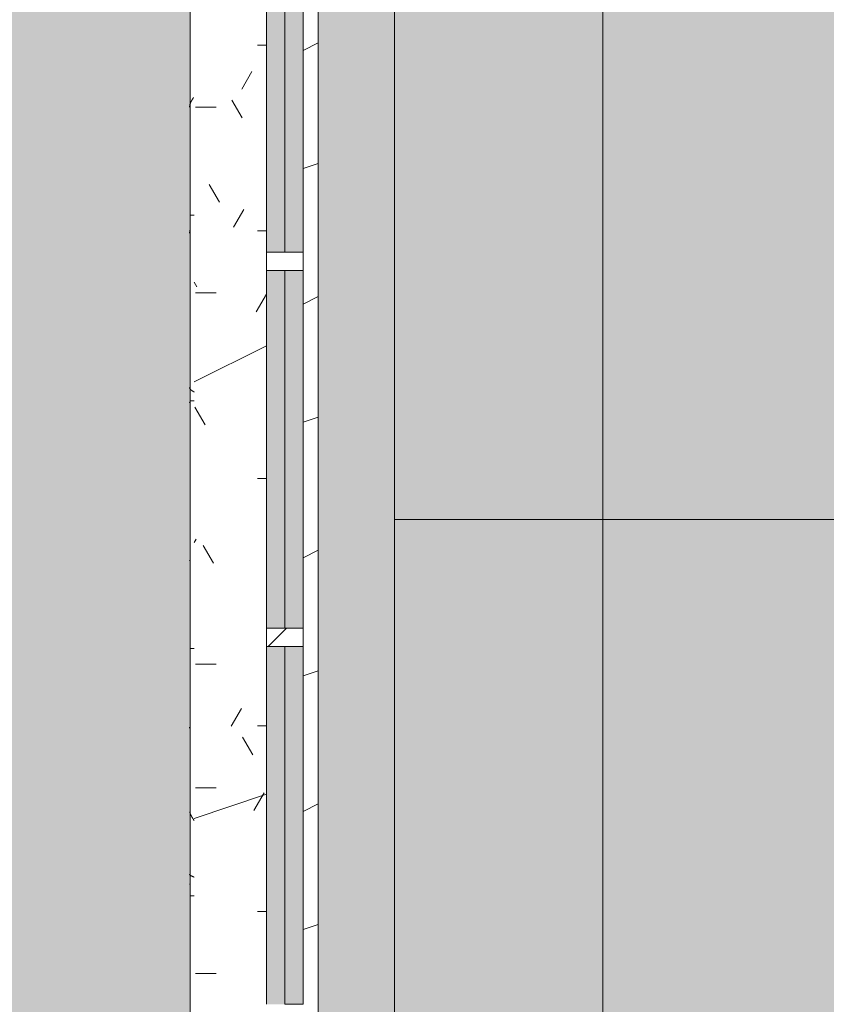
# Model space of a CAD drawing. Header units: millimetres. Extents: x -18260 to 188148, y -14086 to 2351883.
# Tile 276 of 592: x 34854 to 36177, y -4648 to -3032. Entities that reach past the tile are written whole.
import ezdxf

# ---------------------------------------------------------------- set-up
doc = ezdxf.new("R2010")
doc.units = ezdxf.units.MM
for name, color, linetype, lineweight in [('A-FLOR', 192, 'Continuous', 18), ('A-FLOR-PATT', 8, 'Continuous', 18), ('A-GLAZ', 151, 'Continuous', 9), ('A-GLAZ-SILL', 1, 'Continuous', 9), ('A-WALL', 113, 'Continuous', 18), ('A-WALL-PATT', 111, 'Continuous', 25)]:
    doc.layers.add(name, color=color, linetype=linetype, lineweight=lineweight)
pattern_1 = [(315, (3428.34, -16549.1), (449.013, 449.013), []), (315, (3428.34, -16707.9), (898.026, 0), []), (315, (3428.34, -16390.4), (898.026, 0), [])]

# ---------------------------------------------------------------- blocks, each defined once
blk = doc.blocks.new('FP_105-PLANTA DE IMPERMEABILIZAÇÃO - 1 PAV_')
at = {"layer": 'A-GLAZ-SILL', "lineweight": 5}
for p, q in [((-1022.9, 108.6), (-1023, 108.7)), ((-1022.7, 108.6), (-1022.9, 108.6)), ((-1022.6, 108.5), (-1022.7, 108.6)), ((-1022.5, 108.4), (-1022.6, 108.5)), ((-1022.4, 108.3), (-1022.5, 108.4)), ((-1022.3, 108.1), (-1022.4, 108.3)), ((-1022.2, 108), (-1022.3, 108.1)), ((-1022, 107.8), (-1022.2, 108)), ((-1021.9, 107.6), (-1022, 107.8)), ((-766.7, 108.7), (-766.9, 108.7)), ((-766.5, 108.7), (-766.7, 108.7)), ((-766.2, 108.6), (-766.5, 108.7)), ((-766, 108.6), (-766.2, 108.6)), ((-765.8, 108.6), (-766, 108.6)), ((-765.6, 108.6), (-765.8, 108.6)), ((-765.4, 108.6), (-765.6, 108.6)), ((-765.2, 108.6), (-765.4, 108.6)), ((-491.3, 108.7), (-491.1, 108.7)), ((-491.1, 108.7), (-490.8, 108.7)), ((-232.3, 108.6), (-232.5, 108.7)), ((-232.2, 108.6), (-232.3, 108.6)), ((-232.1, 108.6), (-232.2, 108.6)), ((-232, 108.5), (-232.1, 108.6)), ((-231.8, 108.5), (-232, 108.5)), ((-231.7, 108.4), (-231.8, 108.5)), ((-231.6, 108.3), (-231.7, 108.4)), ((-231.5, 108.2), (-231.6, 108.3)), ((-231.3, 108.1), (-231.5, 108.2)), ((-231.2, 108), (-231.3, 108.1)), ((-231.1, 107.9), (-231.2, 108)), ((-231, 107.7), (-231.1, 107.9)), ((-230.8, 107.6), (-231, 107.7)), ((-230.7, 107.4), (-230.8, 107.6)), ((46.2, 108.7), (45.9, 108.7)), ((46.4, 108.7), (46.2, 108.7)), ((46.6, 108.6), (46.4, 108.7)), ((46.8, 108.6), (46.6, 108.6)), ((47.1, 108.6), (46.8, 108.6)), ((47.3, 108.6), (47.1, 108.6)), ((47.5, 108.6), (47.3, 108.6)), ((47.7, 108.5), (47.5, 108.6)), ((47.9, 108.5), (47.7, 108.5)), ((48.2, 108.5), (47.9, 108.5)), ((48.4, 108.5), (48.2, 108.5)), ((48.6, 108.4), (48.4, 108.5)), ((48.8, 108.4), (48.6, 108.4)), ((49, 108.3), (48.8, 108.4)), ((49.3, 108.3), (49, 108.3)), ((49.5, 108.2), (49.3, 108.3)), ((49.7, 108.2), (49.5, 108.2)), ((49.9, 108.1), (49.7, 108.2)), ((50.2, 108.1), (49.9, 108.1)), ((50.4, 108), (50.2, 108.1)), ((50.6, 108), (50.4, 108)), ((50.8, 107.9), (50.6, 108)), ((51, 107.8), (50.8, 107.9)), ((51.3, 107.8), (51, 107.8)), ((51.5, 107.7), (51.3, 107.8)), ((51.7, 107.6), (51.5, 107.7)), ((51.9, 107.5), (51.7, 107.6))]:
    blk.add_line(p, q, dxfattribs=at)
blk = doc.blocks.new('CC_PEITORIL - PEITORIL-3910250-PLANTA DE IMPERMEABILIZAÇÃO - 1 PAV_')
at = {"layer": 'A-GLAZ', "color": 90, "lineweight": 5}
blk.add_blockref('FP_105-PLANTA DE IMPERMEABILIZAÇÃO - 1 PAV_', (0, 0), dxfattribs=at)
blk = doc.blocks.new('CC_JANELA MAXIM-AR_4 FOLHAS VIDRO - 2_50 x 1_20-4042580-PLANTA DE IMPERMEABILIZAÇÃO - 1 PAV_')
at = {"layer": 'A-GLAZ', "lineweight": 5}
h = blk.add_hatch(dxfattribs=at)
h.set_pattern_fill('FP_155', color=256, style=0, pattern_type=2)
h.set_pattern_definition(pattern_1)
h.paths.add_polyline_path([(-1250, -57.5), (-1250, -77.5), (-1220, -77.5), (-1220, -17.5), (-1250, -17.5), (-1250, -57.5)])
h.paths.add_polyline_path([(1220, -47.5), (1220, -77.5), (1250, -77.5), (1250, -17.5), (1220, -17.5)])
h = blk.add_hatch(color=251, dxfattribs=at)
h.paths.add_polyline_path([(-1220, -17.5), (-1220, -47.5), (-632.5, -47.5), (-632.5, -17.5), (-1170, -17.5)])
h.paths.add_polyline_path([(-602.5, -17.5), (-602.5, -47.5), (-15, -47.5), (-15, -17.5), (-521.6, -17.5)])
h.paths.add_polyline_path([(15, -47.5), (602.5, -47.5), (602.5, -17.5), (15, -17.5)])
h.paths.add_polyline_path([(632.5, -47.5), (1220, -47.5), (1220, -17.5), (632.5, -17.5)])
h = blk.add_hatch(dxfattribs=at)
h.set_pattern_fill('FP_155', color=256, style=0, pattern_type=2)
h.set_pattern_definition(pattern_1)
h.paths.add_polyline_path([(-632.5, -57.5), (-632.5, -77.5), (-602.5, -77.5), (-602.5, -17.5), (-632.5, -17.5), (-632.5, -47.5)])
for points in [[(-1220, -77.5), (-632.5, -77.5), (-632.5, -47.5), (-1220, -47.5), (-1220, -75.6)], [(-602.5, -77.5), (-15, -77.5), (-15, -47.5), (-602.5, -47.5), (-602.5, -57.5)], [(15, -77.5), (602.5, -77.5), (602.5, -47.5), (15, -47.5), (15, -57.5)]]:
    blk.add_hatch(color=251, dxfattribs=at).paths.add_polyline_path(points)
at = {"layer": 'A-GLAZ', "color": 90, "lineweight": 5}
for p, q in [((-632.5, -17.5), (-1220, -17.5)), ((-15, -17.5), (-602.5, -17.5)), ((602.5, -17.5), (15, -17.5)), ((-1220, -77.5), (-1220, -47.5)), ((-632.5, -47.5), (-1220, -47.5)), ((-632.5, -77.5), (-632.5, -47.5)), ((-15, -47.5), (-602.5, -47.5)), ((-602.5, -47.5), (-602.5, -77.5)), ((-15, -77.5), (-15, -47.5)), ((602.5, -47.5), (15, -47.5)), ((15, -47.5), (15, -77.5)), ((-1220, -77.5), (-632.5, -77.5)), ((-602.5, -77.5), (-15, -77.5)), ((15, -77.5), (602.5, -77.5))]:
    blk.add_line(p, q, dxfattribs=at)
at = {"layer": 'A-GLAZ', "color": 130}
for p, q in [((-602.5, -17.5), (-632.5, -17.5)), ((-632.5, -17.5), (-632.5, -47.5)), ((-602.5, -47.5), (-602.5, -17.5)), ((15, -17.5), (-15, -17.5)), ((-15, -17.5), (-15, -47.5)), ((15, -47.5), (15, -17.5)), ((-632.5, -77.5), (-602.5, -77.5)), ((-15, -77.5), (15, -77.5))]:
    blk.add_line(p, q, dxfattribs=at)
blk = doc.blocks.new('FP_211-PLANTA DE IMPERMEABILIZAÇÃO - 1 PAV_')
at = {"layer": 'A-GLAZ-SILL', "color": 90, "lineweight": 5}
blk.add_line((1275, 107.5), (-1275, 107.5), dxfattribs=at)
at = {"layer": 'A-GLAZ-SILL', "lineweight": 5}
for p, q in [((-1042.1, 101), (-1042.1, 106.4)), ((-1011.3, 101.3), (-1011.4, 101)), ((-1011.1, 101.6), (-1011.3, 101.3)), ((-1011, 101.9), (-1011.1, 101.6)), ((-1010.9, 102.2), (-1011, 101.9)), ((-1010.8, 102.5), (-1010.9, 102.2)), ((-1010.6, 102.7), (-1010.8, 102.5)), ((-1010.5, 103), (-1010.6, 102.7)), ((-1010.4, 103.3), (-1010.5, 103)), ((-1010.3, 103.6), (-1010.4, 103.3)), ((-1010.1, 103.9), (-1010.3, 103.6)), ((-1010, 104.1), (-1010.1, 103.9)), ((-1009.9, 104.4), (-1010, 104.1)), ((-1009.8, 104.7), (-1009.9, 104.4)), ((-1009.6, 104.9), (-1009.8, 104.7)), ((-1009.5, 105.2), (-1009.6, 104.9)), ((-1009.4, 105.4), (-1009.5, 105.2)), ((-1009.3, 105.6), (-1009.4, 105.4)), ((-1009.1, 105.9), (-1009.3, 105.6)), ((-1009, 106.1), (-1009.1, 105.9)), ((-1008.9, 106.3), (-1009, 106.1)), ((-1008.8, 106.5), (-1008.9, 106.3)), ((-1008.6, 106.7), (-1008.8, 106.5)), ((-1008.5, 106.9), (-1008.6, 106.7)), ((-1008.4, 107.1), (-1008.5, 106.9)), ((-1008.3, 107.3), (-1008.4, 107.1)), ((-1008.1, 107.4), (-1008.3, 107.3)), ((-1008, 107.6), (-1008.1, 107.4)), ((-1007.9, 107.7), (-1008, 107.6)), ((-1007.8, 107.9), (-1007.9, 107.7)), ((-1007.6, 108), (-1007.8, 107.9)), ((-1007.5, 108.1), (-1007.6, 108)), ((-1007.4, 108.2), (-1007.5, 108.1)), ((-1007.3, 108.3), (-1007.4, 108.2)), ((-1007.1, 108.4), (-1007.3, 108.3)), ((-1007, 108.5), (-1007.1, 108.4)), ((-1006.9, 108.5), (-1007, 108.5)), ((-1006.8, 108.6), (-1006.9, 108.5)), ((-1006.6, 108.6), (-1006.8, 108.6)), ((-1006.5, 108.6), (-1006.6, 108.6)), ((-1006.4, 108.7), (-1006.5, 108.6)), ((-918.3, 101.1), (-918.5, 101)), ((-918, 101.3), (-918.3, 101.1)), ((-917.8, 101.5), (-918, 101.3)), ((-917.6, 101.6), (-917.8, 101.5)), ((-917.4, 101.8), (-917.6, 101.6)), ((-917.1, 101.9), (-917.4, 101.8)), ((-916.9, 102.1), (-917.1, 101.9)), ((-916.7, 102.2), (-916.9, 102.1)), ((-916.5, 102.4), (-916.7, 102.2)), ((-916.2, 102.5), (-916.5, 102.4)), ((-916, 102.7), (-916.2, 102.5)), ((-915.8, 102.8), (-916, 102.7)), ((-915.6, 103), (-915.8, 102.8)), ((-915.3, 103.1), (-915.6, 103)), ((-915.1, 103.3), (-915.3, 103.1)), ((-914.9, 103.4), (-915.1, 103.3)), ((-914.6, 103.6), (-914.9, 103.4)), ((-914.4, 103.7), (-914.6, 103.6)), ((-914.2, 103.9), (-914.4, 103.7)), ((-914, 104), (-914.2, 103.9)), ((-913.7, 104.1), (-914, 104)), ((-913.5, 104.3), (-913.7, 104.1)), ((-913.3, 104.4), (-913.5, 104.3)), ((-913.1, 104.6), (-913.3, 104.4)), ((-912.8, 104.7), (-913.1, 104.6)), ((-912.6, 104.8), (-912.8, 104.7)), ((-912.4, 105), (-912.6, 104.8)), ((-912.2, 105.1), (-912.4, 105)), ((-911.9, 105.2), (-912.2, 105.1)), ((-911.7, 105.3), (-911.9, 105.2)), ((-911.5, 105.5), (-911.7, 105.3)), ((-911.2, 105.6), (-911.5, 105.5)), ((-911, 105.7), (-911.2, 105.6)), ((-910.8, 105.8), (-911, 105.7)), ((-910.6, 106), (-910.8, 105.8)), ((-910.3, 106.1), (-910.6, 106)), ((-910.1, 106.2), (-910.3, 106.1)), ((-909.9, 106.3), (-910.1, 106.2)), ((-909.7, 106.4), (-909.9, 106.3)), ((-909.4, 106.5), (-909.7, 106.4)), ((-909.2, 106.6), (-909.4, 106.5)), ((-909, 106.7), (-909.2, 106.6)), ((-908.7, 106.8), (-909, 106.7)), ((-908.5, 106.9), (-908.7, 106.8)), ((-908.3, 107), (-908.5, 106.9)), ((-908.1, 107.1), (-908.3, 107)), ((-907.8, 107.2), (-908.1, 107.1)), ((-907.6, 107.3), (-907.8, 107.2)), ((-907.4, 107.4), (-907.6, 107.3)), ((-907.2, 107.5), (-907.4, 107.4)), ((-906.9, 107.6), (-907.2, 107.5)), ((-906.7, 107.6), (-906.9, 107.6)), ((-906.5, 107.7), (-906.7, 107.6)), ((-906.3, 107.8), (-906.5, 107.7)), ((-906, 107.9), (-906.3, 107.8)), ((-905.8, 107.9), (-906, 107.9)), ((-905.6, 108), (-905.8, 107.9)), ((-905.3, 108), (-905.6, 108)), ((-905.1, 108.1), (-905.3, 108)), ((-904.9, 108.2), (-905.1, 108.1)), ((-904.7, 108.2), (-904.9, 108.2)), ((-904.4, 108.3), (-904.7, 108.2)), ((-904.2, 108.3), (-904.4, 108.3)), ((-904, 108.4), (-904.2, 108.3)), ((-635.7, 101), (-635.7, 106.4)), ((-229.3, 101), (-229.3, 106.4)), ((-214.8, 101.2), (-215, 101)), ((-214.7, 101.4), (-214.8, 101.2)), ((-214.6, 101.7), (-214.7, 101.4)), ((-214.4, 101.9), (-214.6, 101.7)), ((-214.3, 102.1), (-214.4, 101.9)), ((-214.1, 102.3), (-214.3, 102.1)), ((-214, 102.5), (-214.1, 102.3)), ((-213.8, 102.8), (-214, 102.5)), ((-213.7, 103), (-213.8, 102.8)), ((-213.6, 103.2), (-213.7, 103)), ((-213.4, 103.4), (-213.6, 103.2)), ((-213.3, 103.6), (-213.4, 103.4)), ((-213.1, 103.8), (-213.3, 103.6)), ((-213, 104), (-213.1, 103.8)), ((-212.9, 104.2), (-213, 104)), ((-212.7, 104.4), (-212.9, 104.2)), ((-212.6, 104.6), (-212.7, 104.4)), ((-212.4, 104.8), (-212.6, 104.6)), ((-212.3, 105), (-212.4, 104.8)), ((-212.1, 105.2), (-212.3, 105)), ((-212, 105.4), (-212.1, 105.2)), ((-211.9, 105.6), (-212, 105.4)), ((-211.7, 105.8), (-211.9, 105.6)), ((-211.6, 105.9), (-211.7, 105.8)), ((-211.4, 106.1), (-211.6, 105.9)), ((-211.3, 106.3), (-211.4, 106.1)), ((-211.1, 106.4), (-211.3, 106.3)), ((-211, 106.6), (-211.1, 106.4)), ((-210.9, 106.7), (-211, 106.6)), ((-210.7, 106.9), (-210.9, 106.7)), ((-210.6, 107), (-210.7, 106.9)), ((-210.4, 107.1), (-210.6, 107)), ((-210.3, 107.3), (-210.4, 107.1)), ((-210.2, 107.4), (-210.3, 107.3)), ((-210, 107.5), (-210.2, 107.4)), ((-209.9, 107.6), (-210, 107.5)), ((-209.7, 107.7), (-209.9, 107.6)), ((-209.6, 107.8), (-209.7, 107.7)), ((-209.4, 107.9), (-209.6, 107.8)), ((-209.3, 108), (-209.4, 107.9)), ((-209.2, 108.1), (-209.3, 108)), ((-209, 108.2), (-209.2, 108.1)), ((-208.9, 108.3), (-209, 108.2)), ((-208.7, 108.3), (-208.9, 108.3)), ((-208.6, 108.4), (-208.7, 108.3)), ((-208.4, 108.5), (-208.6, 108.4)), ((-208.3, 108.5), (-208.4, 108.5)), ((-208.2, 108.5), (-208.3, 108.5)), ((-208, 108.6), (-208.2, 108.5)), ((-207.9, 108.6), (-208, 108.6)), ((-207.7, 108.6), (-207.9, 108.6)), ((-207.6, 108.7), (-207.7, 108.6)), ((-207.5, 108.7), (-207.6, 108.7)), ((75.5, 101), (75.5, 106.4)), ((252.9, 108.7), (253.1, 108.7)), ((253.1, 108.7), (253.4, 108.7)), ((253.4, 108.7), (253.6, 108.6)), ((253.6, 108.6), (253.8, 108.6)), ((253.8, 108.6), (254, 108.6)), ((254, 108.6), (254.3, 108.6)), ((254.3, 108.6), (254.5, 108.6)), ((254.5, 108.6), (254.7, 108.5)), ((254.7, 108.5), (254.9, 108.5)), ((254.9, 108.5), (255.2, 108.5)), ((255.2, 108.5), (255.4, 108.4)), ((255.4, 108.4), (255.6, 108.4)), ((255.6, 108.4), (255.8, 108.4)), ((255.8, 108.4), (256.1, 108.3)), ((256.1, 108.3), (256.3, 108.3)), ((256.3, 108.3), (256.5, 108.2)), ((256.5, 108.2), (256.7, 108.2)), ((256.7, 108.2), (257, 108.1)), ((257, 108.1), (257.2, 108.1)), ((257.2, 108.1), (257.4, 108)), ((257.4, 108), (257.6, 107.9)), ((257.6, 107.9), (257.9, 107.9)), ((257.9, 107.9), (258.1, 107.8)), ((258.1, 107.8), (258.3, 107.7)), ((258.3, 107.7), (258.5, 107.7)), ((258.5, 107.7), (258.8, 107.6)), ((258.8, 107.6), (259, 107.5)), ((259, 107.5), (259.2, 107.4)), ((259.2, 107.4), (259.4, 107.3)), ((259.4, 107.3), (259.7, 107.2)), ((259.7, 107.2), (259.9, 107.1)), ((259.9, 107.1), (260.1, 107.1)), ((260.1, 107.1), (260.3, 107)), ((260.3, 107), (260.6, 106.9)), ((260.6, 106.9), (260.8, 106.8)), ((260.8, 106.8), (261, 106.7)), ((261, 106.7), (261.2, 106.6)), ((261.2, 106.6), (261.5, 106.5)), ((261.5, 106.5), (261.7, 106.3)), ((261.7, 106.3), (261.9, 106.2)), ((261.9, 106.2), (262.1, 106.1)), ((262.1, 106.1), (262.4, 106)), ((262.4, 106), (262.6, 105.9)), ((262.6, 105.9), (262.8, 105.8)), ((262.8, 105.8), (263, 105.6)), ((263, 105.6), (263.3, 105.5)), ((263.3, 105.5), (263.5, 105.4)), ((263.5, 105.4), (263.7, 105.3)), ((263.7, 105.3), (263.9, 105.1)), ((263.9, 105.1), (264.2, 105)), ((264.2, 105), (264.4, 104.9)), ((264.4, 104.9), (264.6, 104.8)), ((264.6, 104.8), (264.8, 104.6)), ((264.8, 104.6), (265.1, 104.5)), ((265.1, 104.5), (265.3, 104.3)), ((265.3, 104.3), (265.5, 104.2)), ((265.5, 104.2), (265.7, 104.1)), ((265.7, 104.1), (266, 103.9)), ((266, 103.9), (266.2, 103.8)), ((266.2, 103.8), (266.4, 103.6)), ((266.4, 103.6), (266.6, 103.5)), ((266.6, 103.5), (266.9, 103.4)), ((266.9, 103.4), (267.1, 103.2)), ((267.1, 103.2), (267.3, 103.1)), ((267.3, 103.1), (267.5, 102.9)), ((267.5, 102.9), (267.8, 102.8)), ((267.8, 102.8), (268, 102.6)), ((268, 102.6), (268.2, 102.5)), ((268.2, 102.5), (268.4, 102.3)), ((268.4, 102.3), (268.7, 102.2)), ((268.7, 102.2), (268.9, 102))]:
    blk.add_line(p, q, dxfattribs=at)
blk = doc.blocks.new('CC_PEITORIL - PEITORIL-V210-PLANTA DE IMPERMEABILIZAÇÃO - 1 PAV_')
at = {"layer": 'A-GLAZ-SILL', "lineweight": 5}
h = blk.add_hatch(dxfattribs=at)
h.set_pattern_fill('FP_216', color=256, style=0, pattern_type=2)
h.set_pattern_definition([(270, (3428.34, -16549.12), (101.6, -406.4), [33.528, -271.272, 33.528, -1896.872]), (270, (3428.34, -16549.12), (101.6, -406.4), [-338.328, -271.272, 33.528, -576.072, -1016]), (270, (3428.34, -16549.12), (101.6, -406.4), [-1219.2, 33.528, -271.272, 33.528, -677.672]), (270, (3428.34, -16549.12), (101.6, -406.4), [-1557.528, -169.672, 33.528, -474.472]), (30, (3479.14, -16701.52), (301.1527, 291.1882), [33.528, -271.272, 33.528, -271.272, -1625.6]), (30, (3479.14, -16701.52), (301.1527, 291.1882), [-609.6, 33.528, -576.072, 33.528, -271.272, -711.2]), (30, (3479.14, -16701.52), (301.1527, 291.1882), [-1524, 33.528, -169.672, 33.528, -474.472]), (150, (3682.34, -16752.32), (-402.7527, 115.2118), [33.528, -271.272, 33.528, -1896.872]), (150, (3682.34, -16752.32), (-402.7527, 115.2118), [-338.328, -271.272, 33.528, -576.072, -1016]), (150, (3682.34, -16752.32), (-402.7527, 115.2118), [-1219.2, 33.528, -271.272, 33.528, -677.672]), (150, (3682.34, -16752.32), (-402.7527, 115.2118), [-1557.528, -169.672, 33.528, -474.472])])
h.paths.add_polyline_path([(-1275, 101), (-1275, 77.5), (-1250, 77.5), (-1250, -17.5), (1250, -17.5), (1250, 77.5), (1275, 77.5), (1275, 101), (-1250, 101)])
h = blk.add_hatch(dxfattribs=at)
h.set_pattern_fill('FP_217', color=256, style=0, pattern_type=2)
h.set_pattern_definition([(126.87, (5015.84, -17184.12), (3175.0085, -4762.4943), [793.75, -7143.75]), (116.565, (4539.6, -18136.6), (-1587.5, 1587.501), [1774.88, -1774.88]), (108.435, (3745.84, -18136.6), (-1587.503, 3174.997), [1004.02, -4016.09])])
h.paths.add_polyline_path([(-1275, 101), (-1275, 77.5), (-1250, 77.5), (-1250, -17.5), (1250, -17.5), (1250, 77.5), (1275, 77.5), (1275, 101), (-1250, 101)])
at = {"layer": 'A-GLAZ', "color": 90, "lineweight": 5}
blk.add_blockref('FP_211-PLANTA DE IMPERMEABILIZAÇÃO - 1 PAV_', (0, 0), dxfattribs=at)
blk = doc.blocks.new('BE-PMSa-MOD-ARQ-CONEXAODOFUTURO-EX-000-R_rvt-2-PLANTA DE IMPERMEABILIZAÇÃO - 1 PAV_')
at = {"layer": 'A-FLOR-PATT', "lineweight": 5}
h = blk.add_hatch(dxfattribs=at)
h.set_pattern_fill('FP_2', color=55, style=0, pattern_type=2)
h.set_pattern_definition([(0, (0, 0), (812.8, 203.2), [33.528, -576.072, 33.528, -576.072, -3251.2]), (0, (0, 0), (812.8, 203.2), [-1219.2, 33.528, -1185.672, 33.528, -576.072, -1422.4]), (0, (0, 0), (812.8, 203.2), [-3048, 33.528, -372.872, 33.528, -982.472]), (120, (304.8, 101.6), (-582.3764, 602.3054), [33.528, -576.072, 33.528, -576.072, -3251.2]), (120, (304.8, 101.6), (-582.3764, 602.3054), [-1219.2, 33.528, -1185.672, 33.528, -576.072, -1422.4]), (120, (304.8, 101.6), (-582.3764, 602.3054), [-3048, 33.528, -372.872, 33.528, -982.472]), (240, (406.4, 508), (-230.4236, -805.5054), [33.528, -576.072, 33.528, -576.072, -3251.2]), (240, (406.4, 508), (-230.4236, -805.5054), [-1219.2, 33.528, -1185.672, 33.528, -576.072, -1422.4]), (240, (406.4, 508), (-230.4236, -805.5054), [-3048, 33.528, -372.872, 33.528, -982.472])])
h.paths.add_polyline_path([(-5768.9, -10125.8), (14705.4, -10125.8), (14705.4, -9779.9), (14699.4, -9779.9), (14699.4, -9763.2), (14681.7, -9763.8), (14671, -9768.5), (14665.9, -9780.7), (14665.9, -9856.3), (14670.7, -9865.1), (14677.5, -9868.5), (14678.4, -9869.2), (14678.4, -9881), (14674.1, -9882.1), (14663.1, -9878), (14654.5, -9869.2), (14652, -9860), (14651.9, -9855.7), (14650.9, -9855.7), (14651.9, -9780.7), (14653.7, -9770.1), (14656.9, -9762.9), (14667.1, -9752.6), (14683.4, -9748.2), (14699.4, -9748.2), (14699.4, -9731.6), (14705.4, -9731.6), (14705.4, -9705.7), (14755.4, -9705.7), (14755.4, -9754.7), (14795.4, -9754.7), (14796, -9756.7), (14812.4, -9756.7), (14811.4, -9815.7), (14810.3, -9815.7), (14811.5, -9818.2), (14811.4, -9819.3), (14811.4, -9820.9), (14827.4, -9827.2), (14827.4, -10125.8), (21231.4, -10125.8), (21231.4, 5919.2), (12003.9, 5918.5), (12003.9, 5447.2), (12268.9, 5447.2), (12268.9, 4674.2), (15653.9, 4674.2), (15653.9, 5447.2), (15923.9, 5447.2), (15923.9, 4674.2), (19999.4, 4674.2), (19999.4, 5447.2), (20269.4, 5447.2), (20269.4, 4280.7), (20299.4, 4280.7), (20298.5, 1530.7), (20269.4, 1530.7), (20269.4, 1143.6), (20299.4, 1143.6), (20298.5, -1606.4), (20269.4, -1606.4), (20269.4, -2040.2), (20299.4, -2040.2), (20298.5, -4790.2), (20269.4, -4790.2), (20269.4, -5273.9), (20299.4, -5273.9), (20298.5, -8023.9), (20269.4, -8023.9), (20269.4, -9308.8), (19999.4, -9308.8), (19999.4, -8513.8), (19913.4, -8513.8), (19913.4, -8347.8), (19635.4, -8347.8), (19635.4, -8377.8), (16285.4, -8377), (16285.4, -8347.8), (15971.9, -8347.8), (15971.9, -8513.8), (15921.4, -8513.8), (15921.4, -9312.6), (15651.4, -9312.6), (15651.4, -8513.8), (15603.4, -8513.8), (15603.4, -8377.8), (12316.9, -8377.8), (12316.9, -8513.8), (12293.9, -8513.8), (12293.9, -9312.6), (11998.9, -9312.6), (11998.9, -8513.8), (11950.9, -8513.8), (11950.9, -8347.8), (11867.6, -8347.8), (11867.6, -8377.8), (8517.6, -8377), (8517.6, -8347.8), (8434.4, -8347.8), (8434.4, -8513.8), (8386.4, -8513.8), (8386.4, -9312.6), (8116.4, -9312.6), (8116.4, -9125.8), (2121.4, -9125.8), (2121.4, -9312.6), (1851.4, -9312.6), (1851.4, -9125.8), (-4143.6, -9125.8), (-4143.6, -9312.6), (-4413.6, -9312.6), (-4413.6, -8513.8), (-4461.6, -8513.8), (-4461.6, -8347.8), (-4547.4, -8347.8), (-4547.4, -8377.8), (-7897.4, -8377), (-7897.4, -8347.8), (-7983.1, -8347.8), (-7983.1, -8513.8), (-8031.1, -8513.8), (-8031.1, -9308.8), (-8301.1, -9308.8), (-8301.1, -8513.8), (-8349.1, -8513.8), (-8349.1, -8347.8), (-8354.9, -8347.8), (-8354.9, -8377.8), (-11704.9, -8377), (-11705.7, -8347.8), (-11710.6, -8347.8), (-11710.6, -8513.8), (-11758.6, -8513.8), (-11758.6, -9308.8), (-12028.6, -9308.8), (-12028.6, -8513.8), (-12076.6, -8513.8), (-12076.6, -8347.8), (-12498.6, -8347.8), (-12498.6, -8377.8), (-15848.6, -8377), (-15848.6, -8347.8), (-16270.6, -8347.8), (-16270.6, -8513.8), (-16356.6, -8513.8), (-16356.6, -9308.8), (-16626.6, -9308.8), (-16626.6, -7987.1), (-16656.6, -7987.1), (-16655.7, -5237.1), (-16626.6, -5237.1), (-16626.6, -4803.3), (-16656.6, -4803.3), (-16655.7, -2053.3), (-16626.6, -2053.3), (-16626.6, -1620.8), (-16656.6, -1620.8), (-16655.7, 1129.2), (-16626.6, 1129.2), (-16626.6, 1534.2), (-16656.6, 1534.2), (-16655.8, 4291.7), (-16626.6, 4291.7), (-16626.6, 5479.2), (-16356.6, 5479.2), (-16356.6, 4674.2), (-12028.6, 4674.2), (-12028.6, 5447.2), (-11733.6, 5446.9), (-11733.6, 4674.2), (-8301.1, 4674.2), (-8301.1, 5447.2), (-8031.1, 5447.2), (-8031.1, 5919.2), (-17588.6, 5919.2), (-17588.6, -10125.8), (-10486.3, -10125.8)])
h.paths.add_polyline_path([(14665.7, -9780.7), (14665.6, -9779.8), (14665.6, -9780.7)])
h.paths.add_polyline_path([(15648.4, -8468.8), (15650.9, -8468.8), (15650.9, -8347.8), (15648.4, -8347.8), (15648.4, -8349.4)])
h = blk.add_hatch(dxfattribs=at)
h.set_pattern_fill('FP_96', color=133, style=0, pattern_type=2)
h.set_pattern_definition([(50, (0, 0), (182.1847, -15.9391), [19.05, -209.55]), (355, (0, 0), (-35.2424, 191.0566), [15.24, -167.64]), (100.451, (15.18, -1.33), (146.9425, 175.1167), [16.19, -178.09]), (46.184, (0, 50.8), (271.079, -42.0433), [28.575, -314.325]), (96.636, (22.6, 47.3), (237.4025, 247.4272), [24.285, -267.135]), (351.184, (0, 50.8), (237.4046, 247.425), [22.86, -251.46]), (21, (25.4, 38.1), (151.6149, -102.2655), [19.05, -209.55]), (326, (25.4, 38.1), (61.8024, 184.1877), [15.24, -167.64]), (71.451, (38.03, 29.58), (213.417, 81.9214), [16.19, -178.09]), (37.5, (0, 0), (3.08832, 84.55508), [8.382, -157.226, 8.382, -161.798, -168.275]), (37.5, (0, 0), (3.08832, 84.55508), [-335.788, 8.382, -159.893]), (7.5, (0, 0), (66.81944, 100.18075), [8.382, -88.646, 8.382, -153.416, -64.135]), (7.5, (0, 0), (66.81944, 100.18075), [-258.826, 8.382, -55.753]), (327.5, (-56.64, 0), (135.59049, -5.72891), [8.382, -55.118, 8.382, -189.738, -262.89]), (327.5, (-56.64, 0), (135.59049, -5.72891), [-261.62, 8.382, -254.508]), (317.5, (-82.04, 0), (148.1289, 25.42676), [8.382, -74.168, 8.382, -123.19, -186.69]), (317.5, (-82.04, 0), (148.1289, 25.42676), [-214.122, 8.382, -178.308])])
h.paths.add_polyline_path([(-1946.1, -8177.8), (-1683.6, -8177.8), (-1683.6, -1915.8), (-3033.6, -1915.8), (-3033.6, -1900.8), (-3933.6, -1900.8), (-3933.6, -2050.8), (-1818.6, -2050.8), (-1818.6, -8042.9), (-4146.6, -8042.9), (-4146.6, -4063.8), (-3970.6, -4063.8), (-3970.6, -3457.8), (-4146.6, -3457.8), (-4146.6, -2138.8), (-3970.6, -2138.8), (-3970.6, -2050.8), (-3963.6, -2050.8), (-3963.6, -1900.8), (-3973.6, -1900.8), (-3973.6, -1915.8), (-4105.6, -1915.8), (-4105.6, -2003.8), (-4281.6, -2003.8), (-4281.6, -3592.8), (-4105.6, -3592.8), (-4105.6, -3928.8), (-4281.6, -3928.8), (-4281.6, -8177.8), (-2230.9, -8177.8)])
h.paths.add_polyline_path([(8258.4, -8167.8), (15620.9, -8167.8), (15620.9, -1925.8), (12311.9, -1925.8), (12311.9, -2018.8), (11955.9, -2018.8), (11955.9, -1925.8), (9541.4, -1925.8), (9541.4, -1915.8), (9491.4, -1915.8), (9491.4, -1900.8), (8591.4, -1900.8), (8591.4, -2050.8), (11830.9, -2050.8), (11830.9, -2143.8), (12436.9, -2143.8), (12436.9, -2050.8), (15495.9, -2050.8), (15495.9, -8042.8), (8383.4, -8042.8), (8383.4, -4063.8), (8559.4, -4063.8), (8559.4, -3457.8), (8383.4, -3457.8), (8383.4, -2138.8), (8559.4, -2138.8), (8559.4, -2050.8), (8561.4, -2050.8), (8561.4, -1900.8), (8551.4, -1900.8), (8551.4, -1915.8), (8501.4, -1915.8), (8501.4, -1925.8), (8434.4, -1925.8), (8434.4, -2013.8), (8258.4, -2013.8), (8258.4, -3582.8), (8434.4, -3582.8), (8434.4, -3938.8), (8258.4, -3938.8), (8258.4, -8158.1)])
h.paths.add_polyline_path([(20076.4, -8167.8), (20089.4, -8167.8), (20089.4, -5194.8), (19913.4, -5194.8), (19913.4, -4838.8), (20089.4, -4838.8), (20089.4, -2013.8), (19913.4, -2013.8), (19913.4, -1657.8), (20089.4, -1657.8), (20089.4, 1166.2), (19913.4, 1166.2), (19913.4, 1522.2), (20089.4, 1522.2), (20089.4, 4296.2), (19913.4, 4296.2), (19913.4, 4461.7), (15971.9, 4461.7), (15971.9, 4296.2), (15800.9, 4296.2), (15800.9, -605.8), (15790.9, -605.8), (15790.9, -655.8), (15775.9, -655.8), (15775.9, -1555.8), (16091.9, -1555.8), (16091.9, -1527.8), (15925.9, -1527.8), (15925.9, 4171.2), (16096.9, 4171.2), (16096.9, 4336.7), (19788.4, 4336.7), (19788.4, 4171.2), (19964.4, 4171.2), (19964.4, 1647.2), (19788.4, 1647.2), (19788.4, 1041.2), (19964.4, 1041.2), (19964.4, -1532.8), (19788.4, -1532.8), (19788.4, -2138.8), (19964.4, -2138.8), (19964.4, -4713.8), (19788.4, -4713.8), (19788.4, -5319.8), (19964.4, -5319.8), (19964.4, -8042.8), (15925.9, -8042.8), (15925.9, -2143.8), (16091.9, -2143.8), (16091.9, -1585.8), (15775.9, -1585.8), (15775.9, -1595.8), (15790.9, -1595.8), (15790.9, -1652.8), (15966.9, -1652.8), (15966.9, -2018.8), (15800.9, -2018.8), (15800.9, -8167.8), (19984.8, -8167.8)])
h.paths.add_polyline_path([(-6358.6, -8167.8), (-4451.6, -8167.8), (-4451.6, -1925.8), (-4506.1, -1925.8), (-4506.1, -1915.8), (-4536.1, -1915.8), (-4536.1, -1900.8), (-4546.1, -1900.8), (-4546.1, -2740.8), (-4536.1, -2740.8), (-4536.1, -2751.8), (-4516.1, -2751.8), (-4516.1, -2640.8), (-4497.1, -2640.8), (-4497.1, -2770.8), (-4536.1, -2770.8), (-4536.1, -2780.8), (-4546.1, -2780.8), (-4546.1, -2820.8), (-4576.1, -2820.8), (-4576.6, -8042.9), (-11628.6, -8042.9), (-11628.6, -2138.8), (-11585.6, -2138.8), (-11585.6, -2050.8), (-8474.1, -2050.8), (-8474.1, -2138.8), (-7858.1, -2138.8), (-7858.1, -2050.8), (-4576.6, -2050.8), (-4576.6, -1900.8), (-5476.1, -1900.8), (-5476.1, -1915.8), (-5528.6, -1915.8), (-5528.6, -1925.8), (-7983.1, -1925.8), (-7983.1, -2013.8), (-8324.1, -2013.8), (-8324.1, -2003.8), (-8339.1, -2003.8), (-8339.1, -1925.8), (-11720.6, -1925.8), (-11720.6, -2003.8), (-11753.6, -2003.8), (-11753.6, -8167.8), (-6948.2, -8167.8)])
h.paths.add_polyline_path([(-15498.5, -8167.8), (-11933.6, -8167.8), (-11933.6, -2013.8), (-12076.6, -2013.8), (-12076.6, -1657.8), (-11923.6, -1657.8), (-11923.6, -1515.8), (-11908.6, -1515.8), (-11908.6, -1505.8), (-12058.6, -1505.8), (-12058.6, -1532.8), (-12201.6, -1532.8), (-12201.6, -2138.8), (-12058.6, -2138.8), (-12058.6, -8042.9), (-16321.6, -8042.8), (-16321.6, -5319.8), (-16145.6, -5319.8), (-16145.6, -4713.8), (-16321.6, -4713.8), (-16321.6, -2138.8), (-16145.6, -2138.8), (-16145.6, -1532.8), (-16321.6, -1532.8), (-16321.6, 1041.2), (-16145.6, 1041.2), (-16145.6, 1647.2), (-16321.6, 1647.2), (-16321.6, 4171.2), (-16145.6, 4171.2), (-16145.6, 4336.7), (-12201.6, 4336.7), (-12201.6, 4171.2), (-12058.6, 4171.2), (-12058.6, -1475.8), (-11908.6, -1475.8), (-11908.6, -575.8), (-11923.6, -575.8), (-11923.6, -525.8), (-11933.6, -525.8), (-11933.6, 4296.2), (-12076.6, 4296.2), (-12076.6, 4461.7), (-16270.6, 4461.7), (-16270.6, 4296.2), (-16446.6, 4296.2), (-16446.6, 1522.2), (-16270.6, 1522.2), (-16270.6, 1166.2), (-16446.6, 1166.2), (-16446.6, -1657.8), (-16270.6, -1657.8), (-16270.6, -2013.8), (-16446.6, -2013.8), (-16446.6, -4838.8), (-16270.6, -4838.8), (-16270.6, -5194.8), (-16446.6, -5194.8), (-16446.6, -8167.8), (-15736, -8167.8)])
h.paths.add_polyline_path([(9471.4, -1770.8), (9491.4, -1770.8), (9491.4, -1755.8), (9630.1, -1755.8), (9630.1, -1740.8), (11880.1, -1741.7), (11880.1, -1755.8), (11965.9, -1755.8), (11965.9, -1662.8), (12301.9, -1662.8), (12301.9, -1755.8), (12713.7, -1755.8), (12713.7, -1740.8), (14963.7, -1741.7), (14963.7, -1755.8), (15630.9, -1755.8), (15630.9, -1595.8), (15645.9, -1595.8), (15645.9, -655.8), (15630.9, -655.8), (15630.9, -29.6), (15087.6, -29.6), (15087.6, -44.6), (12837.6, -43.7), (12837.6, -29.6), (11880.1, -29.6), (11880.1, -44.6), (9630.1, -43.7), (9630.1, -29.6), (9408.9, -29.6), (9408.9, -14.6), (8468.9, -14.6), (8468.9, -29.6), (8008.9, -29.6), (8008.9, -14.6), (7068.9, -14.7), (7068.9, -29.6), (4511.8, -29.6), (4511.8, 3549.2), (3951.8, 3549.2), (3951.8, 4471.7), (2159.4, 4471.7), (2159.4, 4306.2), (1813.4, 4306.2), (1813.4, 4471.7), (284.9, 4471.7), (284.9, 4486.7), (77.3, 4486.7), (77.3, 3238.9), (70.5, 3238.9), (70.5, 2137.2), (121.4, 2137.2), (121.4, 3231.3), (111.1, 3241.7), (106.4, 3259.2), (111.1, 3276.7), (124.1, 3289.5), (143.4, 3293.6), (158.9, 3289.5), (171.7, 3276.7), (176.4, 3259.2), (171.7, 3241.7), (161.4, 3231.3), (161.4, 2137.2), (220.5, 2137.2), (220.5, 4336.7), (1678.4, 4336.7), (1678.4, 4171.2), (2294.4, 4171.2), (2294.4, 4336.7), (3816.8, 4336.7), (3816.8, 3414.2), (4376.8, 3414.2), (4376.8, -164.6), (15495.9, -164.6), (15495.9, -1620.8), (12436.9, -1620.8), (12436.9, -1527.8), (11830.9, -1527.8), (11830.9, -1620.8), (8559.4, -1620.8), (8559.4, -1532.8), (7943.4, -1532.8), (7943.4, -1620.8), (2289.4, -1620.8), (2289.4, -1527.8), (2261.4, -1527.8), (2261.4, -1770.8), (3121.4, -1770.8), (3121.4, -1755.8), (4481.6, -1755.8), (4481.6, -1770.8), (5321.6, -1770.8), (5321.6, -1755.8), (7021.4, -1755.8), (7021.4, -1770.8), (7961.4, -1770.8), (7961.4, -1755.8), (8078.4, -1755.8), (8078.4, -1667.8), (8424.4, -1667.8), (8424.4, -1755.8), (8551.4, -1755.8), (8551.4, -1770.8), (8972.9, -1770.8)])
h.paths.add_polyline_path([(2221.4, -1770.8), (2231.4, -1770.8), (2231.4, -1527.8), (1766.4, -1527.8), (1766.4, -1770.8), (1776.4, -1770.8), (1776.4, -1755.8), (1818.4, -1755.8), (1818.4, -1662.8), (2154.4, -1662.8), (2154.4, -1755.8), (2221.4, -1755.8)])
h.paths.add_polyline_path([(1736.4, -1770.8), (1736.4, -1527.8), (1683.4, -1527.8), (1683.4, -1620.8), (-3970.6, -1620.8), (-3970.6, -1532.8), (-4586.6, -1532.8), (-4586.6, -1620.8), (-7858.1, -1620.8), (-7858.1, -1532.8), (-8474.1, -1532.8), (-8474.1, -1620.8), (-11585.6, -1620.8), (-11585.6, -1532.8), (-11628.6, -1532.8), (-11628.6, -164.6), (220.5, -164.6), (220.5, -29.6), (-2321.1, -29.6), (-2321.1, -14.6), (-3061.1, -14.6), (-3061.1, -29.6), (-3320.6, -29.6), (-3320.6, -14.6), (-4060.6, -14.6), (-4060.6, -29.6), (-4536.1, -29.6), (-4536.1, -14.6), (-5476.1, -14.6), (-5476.1, -29.6), (-5636.1, -29.6), (-5636.1, -44.6), (-7886.1, -43.7), (-7886.1, -29.6), (-8872.4, -29.6), (-8872.4, -44.6), (-11122.4, -43.7), (-11122.4, -29.6), (-11763.6, -29.6), (-11763.6, -575.8), (-11778.6, -575.8), (-11778.6, -1515.8), (-11763.6, -1515.8), (-11763.6, -1667.8), (-11720.6, -1667.8), (-11720.6, -1755.8), (-11122.4, -1755.8), (-11122.4, -1740.8), (-8872.4, -1741.7), (-8872.4, -1755.8), (-8339.1, -1755.8), (-8339.1, -1667.8), (-7993.1, -1667.8), (-7993.1, -1755.8), (-7886.1, -1755.8), (-7886.1, -1740.8), (-5636.1, -1741.7), (-5636.1, -1755.8), (-5476.1, -1755.8), (-5476.1, -1770.8), (-4536.1, -1770.8), (-4536.1, -1755.8), (-4451.6, -1755.8), (-4451.6, -1667.8), (-4105.6, -1667.8), (-4105.6, -1755.8), (-3973.6, -1755.8), (-3973.6, -1770.8), (-3033.6, -1770.8), (-3033.6, -1755.8), (-1418.8, -1755.8), (-1418.8, -1770.8), (-578.8, -1770.8), (-578.8, -1755.8), (876.4, -1755.8), (876.4, -1770.8), (1602, -1770.8)])
h.paths.add_polyline_path([(-5474.1, 115.4), (-4576.1, 115.4), (-4576.1, 431.4), (-4586.6, 431.4), (-4586.6, 265.4), (-11628.6, 265.4), (-11628.6, 4171.2), (-11585.6, 4171.2), (-11585.6, 4336.7), (-8474.1, 4336.7), (-8474.1, 4171.2), (-7858.1, 4171.2), (-7858.1, 4336.7), (-4586.6, 4336.7), (-4586.6, 4171.2), (-4538.6, 4171.2), (-4538.6, 2287.2), (-4586.6, 2287.2), (-4586.6, 1681.2), (-4538.6, 1681.2), (-4538.6, 995.4), (-4536.1, 995.4), (-4536.1, 985.4), (-4497.1, 985.4), (-4497.1, 855.4), (-4516.1, 855.4), (-4516.1, 966.4), (-4536.1, 966.4), (-4536.1, 955.4), (-4538.6, 955.4), (-4538.6, 431.4), (-4546.1, 431.4), (-4546.1, 115.4), (-4536.1, 115.4), (-4536.1, 130.4), (-4486.1, 130.4), (-4486.1, 140.4), (-4461.6, 140.4), (-4461.6, 306.4), (-4413.6, 306.4), (-4413.6, 1806.2), (-4461.6, 1806.2), (-4461.6, 2162.2), (-4413.6, 2162.2), (-4413.6, 4296.2), (-4461.6, 4296.2), (-4461.6, 4461.7), (-7983.1, 4461.7), (-7983.1, 4296.2), (-8349.1, 4296.2), (-8349.1, 4461.7), (-11710.6, 4461.7), (-11710.6, 4296.2), (-11753.6, 4296.2), (-11753.6, 140.4), (-5526.1, 140.4), (-5526.1, 130.4), (-5476.1, 130.4), (-5476.1, 115.4)])
h.paths.add_polyline_path([(8468.9, 115.4), (8478.9, 115.4), (8478.9, 431.4), (8378.4, 431.4), (8378.4, 1037.2), (8561.4, 1037.2), (8561.4, 1651.2), (8378.4, 1651.2), (8378.4, 4171.2), (8559.4, 4171.2), (8559.4, 4336.7), (11825.9, 4336.7), (11825.9, 4171.2), (12441.9, 4171.2), (12441.9, 4336.7), (15495.9, 4336.7), (15495.9, 265.4), (8559.4, 265.4), (8559.4, 431.4), (8508.9, 431.4), (8508.9, 115.4), (9408.9, 115.4), (9408.9, 130.4), (9438.9, 130.4), (9438.9, 140.4), (15620.9, 140.4), (15620.9, 4461.7), (12316.9, 4461.7), (12316.9, 4296.2), (11950.9, 4296.2), (11950.9, 4461.7), (8434.4, 4461.7), (8434.4, 4296.2), (8253.4, 4296.2), (8253.4, 1526.2), (8436.4, 1526.2), (8436.4, 1162.2), (8253.4, 1162.2), (8253.4, 306.4), (8434.4, 306.4), (8434.4, 140.4), (8438.9, 140.4), (8438.9, 130.4), (8468.9, 130.4)])
h.paths.add_polyline_path([(7068.9, 115.4), (7968.9, 115.4), (7968.9, 955.4), (7958.9, 955.4), (7958.9, 966.4), (7948.4, 966.4), (7948.4, 265.4), (4806.8, 265.4), (4806.8, 4336.7), (7948.4, 4336.7), (7948.4, 985.4), (7958.9, 985.4), (7958.9, 995.4), (7968.9, 995.4), (7968.9, 1035.4), (7998.9, 1035.4), (7998.9, 995.4), (8008.9, 995.4), (8008.9, 985.4), (8047.9, 985.4), (8047.9, 855.4), (8028.9, 855.4), (8028.9, 966.4), (8008.9, 966.4), (8008.9, 955.4), (7998.9, 955.4), (7998.9, 115.4), (8008.9, 115.4), (8008.9, 130.4), (8083.4, 130.4), (8083.4, 4471.7), (4671.8, 4471.7), (4671.8, 130.4), (7068.9, 130.4)])
h.paths.add_polyline_path([(2296.4, 1037.2), (2296.4, 1651.2), (1676.4, 1651.2), (1676.4, 1037.2), (2289.4, 1037.2)])
h.paths.add_polyline_path([(2152.1, 1172.2), (1811.4, 1172.2), (1811.4, 1516.2), (2161.4, 1516.2), (2161.4, 1172.2)])
h.paths.add_polyline_path([(131.4, 3259.2), (137.9, 3259.2), (137.6, 3278.8), (131.4, 3276.5), (131.4, 3274.2)])
h.paths.add_polyline_path([(122.1, 3259.2), (131.4, 3259.6), (131.4, 3276.5), (126.1, 3272), (122.1, 3263), (122, 3259.2)])
h.paths.add_polyline_path([(147.9, 3259.2), (161.4, 3259.2), (158.7, 3268.6), (155.5, 3273), (148.3, 3277.6), (141.5, 3278.9), (137.9, 3278.9), (137.9, 3259.2), (147, 3259.2)])
h = blk.add_hatch(dxfattribs=at)
h.set_pattern_fill('FP_93', color=71, style=0, pattern_type=2)
h.set_pattern_definition([(50, (0, 0), (364.368, -31.8783), [38.1, -419.1]), (355, (0, 0), (-70.486, 382.113), [30.48, -335.28]), (100.451, (30.36, -2.66), (293.885, 350.2334), [32.38, -356.18]), (46.184, (0, 101.6), (542.158, -84.086), [57.15, -628.65]), (96.636, (45.2, 94.6), (474.805, 494.855), [48.57, -534.27]), (351.184, (0, 101.6), (474.81, 494.85), [45.72, -502.92]), (21, (50.8, 76.2), (303.2285, -204.5305), [38.1, -419.1]), (326, (50.8, 76.2), (123.604, 368.376), [30.48, -335.28]), (71.451, (76.07, 59.16), (426.834, 163.843), [32.38, -356.18]), (37.5, (0, 0), (6.1766, 169.11015), [16.764, -314.452, 16.764, -323.596, -336.55]), (37.5, (0, 0), (6.1766, 169.11015), [-671.576, 16.764, -319.786]), (7.5, (0, 0), (133.6389, 200.3615), [16.764, -177.292, 16.764, -306.832, -128.27]), (7.5, (0, 0), (133.6389, 200.3615), [-517.652, 16.764, -111.506]), (327.5, (-113.28, 0), (271.1818, -11.4584), [16.764, -110.236, 16.764, -379.476, -525.78]), (327.5, (-113.28, 0), (271.1818, -11.4584), [-523.24, 16.764, -509.016]), (317.5, (-164.08, 0), (296.2585, 50.853), [16.764, -148.336, 16.764, -246.38, -373.38]), (317.5, (-164.08, 0), (296.2585, 50.853), [-428.244, 16.764, -356.616])])
h.paths.add_polyline_path([(-12058.6, -8042.9), (-12058.6, -2138.8), (-12201.6, -2138.8), (-12201.6, -1532.8), (-12058.6, -1532.8), (-12059.3, -1505.8), (-12748.6, -1505.8), (-12748.6, -1515.8), (-12759.6, -1515.8), (-12759.6, -1535.8), (-12648.6, -1535.8), (-12648.6, -1554.8), (-12778.6, -1554.8), (-12778.6, -1515.8), (-12788.6, -1515.8), (-12788.6, -1505.8), (-12828.6, -1505.8), (-12828.6, -1475.8), (-12788.6, -1475.8), (-12788.6, -1465.8), (-12778.6, -1465.8), (-12778.6, -1426.8), (-12648.6, -1426.8), (-12648.6, -1445.8), (-12759.6, -1445.8), (-12759.6, -1465.8), (-12748.6, -1465.8), (-12748.6, -1475.8), (-12058.6, -1475.8), (-12058.6, 4171.2), (-12201.6, 4171.2), (-12201.6, 4336.7), (-16145.6, 4336.7), (-16145.6, 4171.2), (-16321.6, 4171.2), (-16321.6, 1647.2), (-16145.6, 1647.2), (-16145.6, 1041.2), (-16321.6, 1041.2), (-16321.6, -1532.8), (-16145.6, -1532.8), (-16145.6, -2138.8), (-16321.6, -2138.8), (-16321.6, -4713.8), (-16145.6, -4713.8), (-16145.6, -5319.8), (-16321.6, -5319.8), (-16321.6, -8042.8), (-12255.3, -8042.9)])
h = blk.add_hatch(dxfattribs=at)
h.set_pattern_fill('FP_245', color=133, style=0, pattern_type=2)
h.set_pattern_definition([(270, (-14190.1, -1853.1), (1000, 6e-14), []), (0, (-14190.1, -1853.1), (0, 1000), [])])
h.paths.add_polyline_path([(-12058.6, -8042.9), (-12058.6, -2138.8), (-12201.6, -2138.8), (-12201.6, -1532.8), (-12058.6, -1532.8), (-12059.3, -1505.8), (-12748.6, -1505.8), (-12748.6, -1515.8), (-12759.6, -1515.8), (-12759.6, -1535.8), (-12648.6, -1535.8), (-12648.6, -1554.8), (-12778.6, -1554.8), (-12778.6, -1515.8), (-12788.6, -1515.8), (-12788.6, -1505.8), (-12828.6, -1505.8), (-12828.6, -1475.8), (-12788.6, -1475.8), (-12788.6, -1465.8), (-12778.6, -1465.8), (-12778.6, -1426.8), (-12648.6, -1426.8), (-12648.6, -1445.8), (-12759.6, -1445.8), (-12759.6, -1465.8), (-12748.6, -1465.8), (-12748.6, -1475.8), (-12058.6, -1475.8), (-12058.6, 4171.2), (-12201.6, 4171.2), (-12201.6, 4336.7), (-16145.6, 4336.7), (-16145.6, 4171.2), (-16321.6, 4171.2), (-16321.6, 1647.2), (-16145.6, 1647.2), (-16145.6, 1041.2), (-16321.6, 1041.2), (-16321.6, -1532.8), (-16145.6, -1532.8), (-16145.6, -2138.8), (-16321.6, -2138.8), (-16321.6, -4713.8), (-16145.6, -4713.8), (-16145.6, -5319.8), (-16321.6, -5319.8), (-16321.6, -8042.8), (-12255.3, -8042.9)])
at = {"layer": 'A-WALL-PATT', "lineweight": 5}
h = blk.add_hatch(dxfattribs=at)
h.set_pattern_fill('FP_124', color=71, style=0, pattern_type=2)
h.set_pattern_definition([(216.87, (166.6, 416.5), (1249.4985, 833.00223), [208.25, -1874.25]), (206.565, (416.5, 291.55), (-416.4998, -416.5), [465.661, -465.661]), (198.435, (416.5, 83.3), (-832.9995, -416.5009), [263.418, -1053.671])])
h.paths.add_polyline_path([(-16471.6, -4863.8), (-16446.6, -4863.8), (-16446.6, -1988.8), (-16471.6, -1988.8), (-16471.6, -4715.1)])
at = {"layer": 'A-FLOR', "color": 250, "lineweight": 5}
for p, q in [((-16321.6, -4713.8), (-16321.6, -2138.8)), ((-16321.6, -2138.8), (-16321.6, -4713.8))]:
    blk.add_line(p, q, dxfattribs=at)
at = {"layer": 'A-WALL', "color": 90, "lineweight": 5}
blk.add_line((-16446.6, -1988.8), (-16446.6, -4863.8), dxfattribs=at)
at = {"layer": 'A-GLAZ', "color": 250, "lineweight": 5, "rotation": 89.99999999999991}
for name in ['CC_PEITORIL - PEITORIL-3910250-PLANTA DE IMPERMEABILIZAÇÃO - 1 PAV_', 'CC_PEITORIL - PEITORIL-V210-PLANTA DE IMPERMEABILIZAÇÃO - 1 PAV_', 'CC_JANELA MAXIM-AR_4 FOLHAS VIDRO - 2_50 x 1_20-4042580-PLANTA DE IMPERMEABILIZAÇÃO - 1 PAV_']:
    blk.add_blockref(name, (-16549.1, -3428.3), dxfattribs=at)

msp = doc.modelspace()

# ---------------------------------------------------------------- block references
at = {"color": 50, "lineweight": 5}
msp.add_blockref('BE-PMSa-MOD-ARQ-CONEXAODOFUTURO-EX-000-R_rvt-2-PLANTA DE IMPERMEABILIZAÇÃO - 1 PAV_', (51790.143, 0), dxfattribs=at)

doc.saveas('drawing.dxf')
